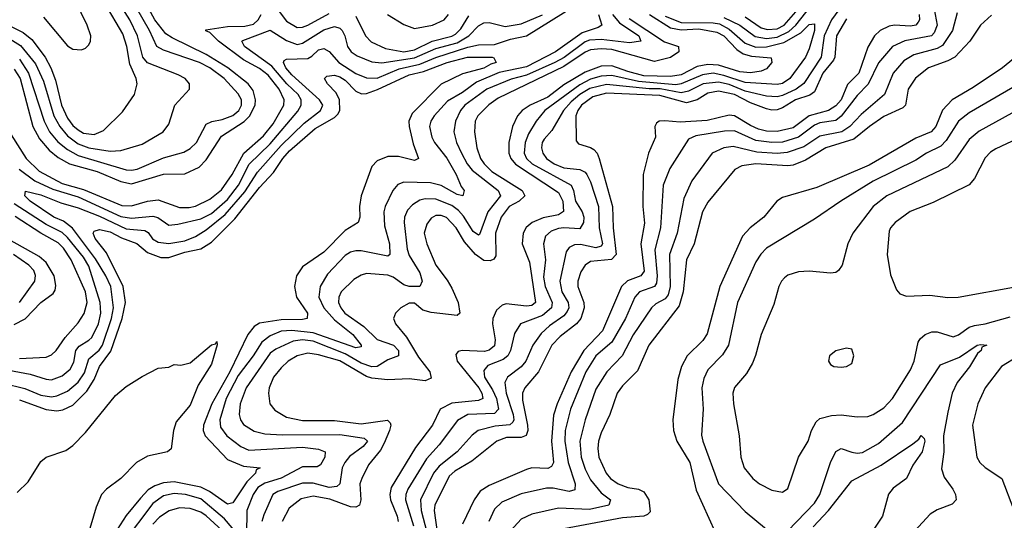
# Model space of a CAD drawing. Header units: inches. Extents: x 884549 to 1028252, y 526810 to 653624.
# Tile 793 of 1056: x 1016130 to 1019821, y 601334 to 603210. Entities that reach past the tile are written whole.
import ezdxf

# ---------------------------------------------------------------- set-up
doc = ezdxf.new("R2010")
doc.units = ezdxf.units.IN
doc.header["$MEASUREMENT"] = 0
doc.layers.add('B0610', color=7, linetype='Continuous')

msp = doc.modelspace()

# ---------------------------------------------------------------- linework, layer by layer
at = {"layer": 'B0610', "color": 5}
for points, elevation in [([(1016220.1, 603220.1), (1016310, 603112.2), (1016330, 603099.3), (1016362.2, 603097.8), (1016376.5, 603103.5), (1016390, 603116.1), (1016395.9, 603130), (1016396.8, 603150), (1016383.8, 603190), (1016316.3, 603330)], 2520), ([(1016067.9, 601848), (1016150, 601827.9), (1016210, 601803.4), (1016250, 601797.1), (1016270, 601800.3), (1016310, 601818.5), (1016350, 601851.2), (1016373.6, 601886.4), (1016390, 601938.6), (1016428.5, 601971.5), (1016440.6, 601990), (1016475.1, 602090), (1016482.5, 602130), (1016471.7, 602210), (1016453.7, 602250), (1016414.6, 602314.6), (1016328.8, 602428.8), (1016294.9, 602454.9), (1016258.6, 602470), (1016169.9, 602530), (1016149.9, 602550), (1016151.8, 602568.2), (1016210, 602554), (1016284.1, 602524.1), (1016350, 602505.7), (1016430, 602474.1), (1016530, 602427), (1016600.1, 602420.1), (1016612.2, 602412.2), (1016628.4, 602388.4), (1016650, 602376), (1016690, 602371.4), (1016750, 602381.8), (1016790, 602397.8), (1016830, 602422.3), (1016900.2, 602479.8), (1016974.6, 602565.4), (1017021.4, 602638.6), (1017110, 602739.2), (1017197.3, 602822.7), (1017258.2, 602870), (1017266.7, 602890), (1017254.3, 602910), (1017150, 603003.1), (1017128.4, 603030), (1017119.4, 603050), (1017122, 603058), (1017130, 603062.8), (1017210, 603064.6), (1017226, 603074), (1017250, 603097.6), (1017270, 603102.7), (1017290, 603090.6), (1017326.3, 603050), (1017390, 603008.3), (1017430, 602993), (1017470, 602991.7), (1017553.4, 603026.6), (1017630, 603043.5), (1017690, 603068.6), (1017810, 603107.1), (1017850, 603116.4), (1017910, 603117.3), (1017970, 603137.6), (1018030, 603149.8), (1018215.4, 603264.6)], 2340), ([(1016070, 603153.6), (1016133.7, 603113.7), (1016190, 603044.5), (1016219.9, 602979.9), (1016258.6, 602850), (1016280.3, 602810), (1016310, 602775.1), (1016350, 602745.3), (1016390, 602729.6), (1016470, 602718), (1016510, 602719.9), (1016590, 602743.4), (1016668.7, 602790), (1016690, 602818.4), (1016712.2, 602890), (1016766.4, 602950), (1016767.6, 602970), (1016751, 602990), (1016724.2, 603004.2), (1016610, 603048.8), (1016592.5, 603070), (1016571.5, 603150), (1016543.9, 603210), (1016492.9, 603290)], 2460), ([(1016075.8, 603195.8), (1016142.9, 603162.9), (1016175.6, 603135.6), (1016225.6, 603070), (1016247.6, 603030), (1016264.2, 602984.2), (1016287, 602890), (1016310, 602841), (1016330, 602814.2), (1016350, 602797), (1016370, 602785.5), (1016410, 602779.5), (1016445.2, 602794.8), (1016515.6, 602864.4), (1016561.1, 602930), (1016570.6, 602970), (1016566.7, 602990), (1016543.1, 603043.1), (1016532, 603110), (1016516.8, 603156.8), (1016451.1, 603270)], 2480), ([(1016110, 603025), (1016131.9, 602990), (1016179.9, 602810), (1016204.4, 602764.4), (1016241.1, 602721.1), (1016274.1, 602694.1), (1016317.2, 602670), (1016421.4, 602641.4), (1016510, 602603.5), (1016550, 602594.5), (1016670, 602631), (1016750, 602632.9), (1016803, 602657), (1016830, 602685.7), (1016886.6, 602773.4), (1016971.6, 602828.4), (1016991.6, 602848.4), (1017013.3, 602890), (1017013.9, 602910), (1017005.1, 602945.1), (1016987.4, 602970), (1016910.2, 603030.2), (1016830, 603080), (1016701.8, 603141.8), (1016677.8, 603157.8), (1016636.9, 603210), (1016599.1, 603279.1)], 2420), ([(1017070, 603287.5), (1017130, 603205.1), (1017170, 603181.5), (1017190, 603182.4), (1017210, 603190.1), (1017290, 603233.3)], 2380), ([(1019214.5, 603265.5), (1019173.9, 603210), (1019146.1, 603150), (1019135.3, 603070), (1019070, 602970.7), (1019041, 602950), (1018990, 602926.1), (1018970, 602921.1), (1018930, 602923.3), (1018850, 602942.3), (1018790, 602967.1), (1018750, 602976.7), (1018692.1, 602970), (1018638.1, 602941.9), (1018610, 602936.3), (1018531.7, 602951.7), (1018490, 602950.9), (1018330, 602967.3), (1018267.9, 602952.1), (1018230.6, 602930), (1018197.5, 602902.5), (1018169.2, 602870), (1018124.9, 602795.2), (1018097.1, 602762.9), (1018089.4, 602750), (1018086.1, 602730), (1018091.2, 602710), (1018105.7, 602690), (1018133.6, 602670), (1018170, 602654.7), (1018230, 602649.4), (1018250, 602638.5), (1018256.5, 602630), (1018270, 602603.2), (1018300.7, 602510), (1018302.1, 602430), (1018314.6, 602370), (1018310, 602361.7), (1018290, 602354.8), (1018232.9, 602367.1), (1018210, 602366.4), (1018190, 602356.1), (1018179.5, 602340.5), (1018155.1, 602230), (1018162.4, 602190), (1018186, 602150), (1018188.8, 602130), (1018183.2, 602116.8), (1018170, 602100.5), (1018116.8, 602063.2), (1018085.4, 602034.6), (1018054.4, 601990), (1018027.2, 601930), (1018010, 601908.6), (1017959.6, 601870), (1017949, 601851), (1017954.1, 601810), (1017980.5, 601730), (1017982.7, 601710), (1017978.7, 601701.3), (1017968, 601692), (1017913.2, 601686.8), (1017848.7, 601670), (1017826.8, 601653.2), (1017770.1, 601590), (1017703.4, 601536.6), (1017681.8, 601510), (1017632.7, 601410), (1017634.9, 601370), (1017656.2, 601290)], 2460), ([(1019554.4, 603270), (1019569.7, 603190), (1019559, 603161), (1019548.4, 603150), (1019448.6, 603131.4), (1019402.5, 603110), (1019350, 603048.1), (1019311.4, 602968.6), (1019270, 602926.1), (1019210, 602849.2), (1019190, 602832.5), (1019130, 602824), (1019110, 602815.4), (1019050.5, 602769.5), (1018990, 602751.7), (1018950, 602750), (1018890, 602757.2), (1018810, 602794), (1018772.3, 602792.3), (1018664.6, 602775.4), (1018637.1, 602762.9), (1018567.7, 602652.3), (1018543, 602590), (1018532.6, 602430), (1018511.7, 602348.3), (1018520.4, 602250), (1018517.1, 602222.9), (1018510, 602209.9), (1018454.4, 602190), (1018437, 602170), (1018401.1, 602090), (1018350, 602001.6), (1018290, 601949.9), (1018253.2, 601890), (1018195.3, 601750), (1018175.1, 601670), (1018174.5, 601630), (1018186.4, 601550), (1018212.6, 601470), (1018211.4, 601448.5), (1018190, 601442.3), (1018130, 601454.5), (1018105.3, 601454.7), (1018010, 601433.5), (1017937.8, 601402.2), (1017910, 601375.5), (1017889.6, 601330)], 2540), ([(1018770, 603218.9), (1018829.7, 603190), (1018887.1, 603147.1), (1018930, 603139.8), (1018970, 603144.5), (1019014.3, 603165.7), (1019039.8, 603190), (1019110, 603278.7)], 2460), ([(1016098.2, 602778.2), (1016155, 602690), (1016203.2, 602643.2), (1016290, 602595.8), (1016370, 602573.3), (1016513.3, 602513.3), (1016550, 602512.8), (1016610, 602530.6), (1016650, 602534.9), (1016730, 602505.9), (1016765.9, 602505.9), (1016790, 602512), (1016842.8, 602537.2), (1016887, 602573), (1016927.4, 602630), (1016970.1, 602709.9), (1017044.6, 602775.4), (1017080, 602820), (1017120.5, 602890), (1017122.2, 602910), (1017103.7, 602950), (1017062.4, 603002.4), (1017030, 603027.3), (1016970, 603060.2), (1016875.3, 603130), (1016842.8, 603162.8), (1016828.8, 603168.8), (1016828.1, 603171.9), (1016910, 603184.3), (1016974.4, 603185.6), (1017006.4, 603193.6), (1017024.9, 603210), (1017035.8, 603230)], 2380), ([(1016128.4, 602650), (1016186.8, 602606.8), (1016254.9, 602574.9), (1016350, 602546), (1016510, 602472.7), (1016550, 602466.8), (1016630, 602474.1), (1016648.7, 602468.6), (1016690, 602440.4), (1016723.5, 602443.5), (1016810, 602464.5), (1016850, 602484.4), (1016910, 602536.2), (1016950.4, 602590), (1016990.6, 602669.4), (1017070, 602745.3), (1017172.8, 602867.2), (1017185.1, 602890), (1017185.6, 602910), (1017174.8, 602930), (1017131.8, 602970), (1017075.9, 603035.9), (1016973.3, 603110), (1016963.4, 603130), (1016967, 603133), (1017070, 603170.6), (1017130, 603132), (1017170, 603118), (1017190, 603122.6), (1017270, 603172.7), (1017310, 603185.2), (1017330, 603178.5), (1017339.1, 603170), (1017349.2, 603150), (1017358.7, 603110), (1017372.7, 603090), (1017395.4, 603075.4), (1017450, 603052), (1017488.2, 603048.2), (1017610, 603067.6), (1017690, 603101.9), (1017770, 603123.7), (1017813.6, 603150), (1017850, 603186.9), (1017870, 603198), (1017890, 603199.3), (1017950, 603184.9), (1018010, 603194.5), (1018090, 603228.9)], 2360), ([(1016130, 603062.6), (1016163, 603010), (1016221.6, 602830), (1016242.5, 602790), (1016273.1, 602753.1), (1016310, 602724.2), (1016350, 602701.8), (1016530, 602647.8), (1016550, 602646.2), (1016570.7, 602650), (1016670, 602692.9), (1016746.1, 602713.9), (1016770, 602727.2), (1016793.8, 602750), (1016830, 602819), (1016851.1, 602828.9), (1016890, 602836), (1016930, 602851), (1016952.4, 602870), (1016962.4, 602890), (1016962.1, 602910), (1016950, 602932.8), (1016896.6, 602990), (1016843.5, 603030), (1016805, 603050), (1016670, 603096), (1016645, 603110), (1016617.1, 603170), (1016570, 603251.8)], 2440), ([(1018300.1, 603230), (1018313.3, 603190), (1018298.9, 603181.1), (1018238.7, 603161.3), (1018138.6, 603090), (1018030, 603033.7), (1017927.7, 603012.3), (1017843.4, 602976.6), (1017790, 602937.4), (1017734.7, 602905.3), (1017683.6, 602850), (1017671.9, 602830), (1017667.2, 602810), (1017675.3, 602770), (1017685.4, 602750), (1017731.5, 602691.5), (1017766.9, 602630), (1017785.5, 602585.5), (1017796.6, 602570), (1017792.2, 602550), (1017770, 602555.5), (1017710, 602589.1), (1017670, 602599.3), (1017570, 602601.3), (1017547.6, 602592.4), (1017529.7, 602570.3), (1017500.1, 602510), (1017495.4, 602490), (1017497.9, 602437.9), (1017516.1, 602370), (1017517.8, 602330), (1017510, 602323.9), (1017410, 602344.2), (1017390, 602344.5), (1017370, 602338.5), (1017350, 602326.1), (1017283.8, 602256.2), (1017256.3, 602210), (1017251.5, 602170), (1017270.6, 602130), (1017310, 602085), (1017378.7, 602030), (1017411.1, 601990), (1017410, 601983.7), (1017390, 601980.3), (1017230, 602036.4), (1017150, 602045.1), (1017110, 602042.5), (1017070, 602025.6), (1017037.8, 602002.2), (1017005.7, 601950), (1016950, 601876.6), (1016904.2, 601790), (1016880.2, 601710), (1016883.4, 601683.4), (1016906.8, 601650), (1016958.8, 601610), (1016990, 601596.7), (1017190, 601608.5), (1017250, 601600.9), (1017275.3, 601590), (1017274.6, 601570), (1017257.9, 601542.1), (1017245.5, 601534.5), (1017190, 601533.7), (1017110, 601491.6), (1017050, 601473.7), (1017023.3, 601456.7), (1017005.1, 601430), (1016982.1, 601370), (1016980.6, 601279.4)], 2340), ([(1018352.8, 603230), (1018379.1, 603199.1), (1018451.7, 603150), (1018458.7, 603130), (1018415.9, 603124.1), (1018310, 603136.4), (1018266.3, 603133.7), (1018250, 603127.2), (1018171.2, 603068.8), (1018137, 603050), (1018030, 603002.8), (1017973.1, 602986.9), (1017881, 602950), (1017799.5, 602890), (1017782.3, 602870), (1017764.4, 602830), (1017758, 602790), (1017768.1, 602750), (1017786.8, 602710), (1017808.4, 602670), (1017826.8, 602646.8), (1017924.4, 602570), (1017932.3, 602550), (1017884.9, 602490), (1017854.2, 602405.8), (1017850, 602402.7), (1017830, 602416.8), (1017794, 602474), (1017775.1, 602495.1), (1017750, 602513.5), (1017690, 602537.9), (1017650, 602539.3), (1017630, 602533.7), (1017603.1, 602516.9), (1017583.9, 602496.1), (1017572.7, 602470), (1017572, 602450), (1017582.8, 602350), (1017590, 602327), (1017630, 602261.3), (1017638.6, 602230), (1017630, 602210.9), (1017590, 602210.3), (1017570, 602215.9), (1017530, 602245.4), (1017510, 602252.8), (1017430, 602259.3), (1017410, 602253.3), (1017382.9, 602237.1), (1017335.9, 602190), (1017326.7, 602170), (1017325.9, 602150), (1017334, 602130), (1017349.7, 602110), (1017420, 602060), (1017470, 602012.2), (1017531.9, 601990), (1017550.8, 601970), (1017550.8, 601950), (1017510, 601934.8), (1017470, 601910.8), (1017450, 601909.3), (1017410, 601923.1), (1017350, 601957.8), (1017230, 602005.9), (1017190, 602010), (1017155, 602005), (1017090, 601975.1), (1017070, 601960.6), (1016979.9, 601830), (1016956.3, 601770), (1016953, 601730), (1016958.2, 601710), (1016970, 601693.2), (1017010, 601668), (1017050, 601658.2), (1017114.6, 601654.6), (1017330, 601655.4), (1017422.2, 601642.2), (1017434.3, 601630), (1017417.8, 601610), (1017366.7, 601573.3), (1017349.6, 601550), (1017339.8, 601530), (1017330.6, 601470), (1017319, 601461), (1017290, 601457), (1017230, 601473.2), (1017190, 601473.3), (1017098.7, 601441.3), (1017079, 601430), (1017045.2, 601354.8), (1017038.7, 601330)], 2360), ([(1017509.7, 603229.7), (1017570, 603192.2), (1017610, 603177.4), (1017677.5, 603190), (1017721.8, 603210), (1017738.4, 603230)], 2420), ([(1018491.6, 603230), (1018570, 603180.5), (1018610, 603171.9), (1018676.5, 603176.5), (1018743.2, 603163.2), (1018770, 603149.6), (1018819.1, 603099.1), (1018842, 603082), (1018873.7, 603073.7), (1018947, 603067), (1018950.1, 603050), (1018930, 603025.9), (1018910, 603017.9), (1018870, 603011.8), (1018830, 603015.2), (1018750, 603039.6), (1018710, 603042.2), (1018670, 603034.4), (1018610, 603004.1), (1018570, 602997), (1018470, 603000.2), (1018410, 603015.6), (1018350, 603037.4), (1018310, 603036.2), (1018250, 603013.2), (1018170, 602965.8), (1018110, 602920.6), (1018044.1, 602890), (1018014, 602870), (1017996.5, 602850), (1017978.2, 602810), (1017963.8, 602750), (1017963.6, 602710), (1017972, 602690), (1017989.4, 602669.4), (1018150, 602562.3), (1018167.1, 602530), (1018168.9, 602491.1), (1018150, 602478.4), (1018092.6, 602467.4), (1018052.1, 602450), (1018028.8, 602431.1), (1018017.4, 602410), (1018013.9, 602370), (1018042, 602302), (1018064.6, 602150), (1018050, 602139.1), (1018030, 602136.8), (1017954.4, 602145.6), (1017939.2, 602140.7), (1017918.3, 602121.7), (1017904, 602090), (1017903.2, 602070), (1017913.2, 602010), (1017910, 601987.8), (1017890, 601971.7), (1017872.8, 601967.2), (1017789.1, 601970.9), (1017773.8, 601966.2), (1017765, 601955), (1017770.1, 601930), (1017851.5, 601830), (1017863.4, 601810), (1017866.6, 601790), (1017850, 601782.6), (1017750, 601773), (1017707.2, 601750), (1017677.9, 601690), (1017613.7, 601606.3), (1017522.6, 601457.4), (1017517.8, 601430), (1017520.9, 601410), (1017545.8, 601350), (1017549.8, 601330)], 2420), ([(1019502.6, 603230), (1019503.8, 603210), (1019498.9, 603201.1), (1019489.7, 603190.3), (1019470, 603185.6), (1019410.4, 603189.6), (1019390, 603185.9), (1019355.8, 603170), (1019334.4, 603150), (1019310, 603107.5), (1019276, 603010), (1019233.2, 602966.9), (1019209.5, 602910), (1019190, 602887.8), (1019162.9, 602870), (1019090.3, 602849.7), (1019030, 602805.6), (1018970, 602790.9), (1018930, 602792.7), (1018900.4, 602800.4), (1018870, 602813.6), (1018810, 602850.2), (1018790, 602852.4), (1018707.5, 602832.5), (1018606.4, 602826.4), (1018548.6, 602831.4), (1018528.2, 602830), (1018517.1, 602822.9), (1018511, 602810), (1018513.8, 602770), (1018487.8, 602710), (1018467.6, 602630), (1018467, 602510), (1018472.1, 602447.9), (1018459.1, 602370), (1018471.8, 602268.2), (1018458.8, 602250), (1018408.3, 602231.7), (1018386.6, 602210), (1018315.5, 602044.5), (1018245.7, 601970), (1018197.8, 601890), (1018145.4, 601770), (1018131.7, 601728.3), (1018124.2, 601630), (1018131, 601550), (1018124, 601536), (1018110, 601527.5), (1018050, 601530.7), (1018030, 601524.7), (1017890, 601463.9), (1017856.8, 601443.2), (1017833.6, 601410), (1017790, 601319.8)], 2520), ([(1019644.4, 603235.6), (1019627.3, 603170), (1019590, 603114.1), (1019570, 603101.8), (1019481.9, 603078.1), (1019444.4, 603055.6), (1019405.3, 603010), (1019372, 602930), (1019285.3, 602854.7), (1019242.9, 602810), (1019212.1, 602790), (1019130, 602773.9), (1019070, 602733.7), (1019008, 602712), (1018970, 602708.2), (1018894.1, 602714.1), (1018805.5, 602734.5), (1018769.5, 602730.5), (1018726.4, 602710), (1018650, 602606), (1018619.5, 602540.5), (1018594.6, 602410), (1018566.8, 602330), (1018568.4, 602210), (1018561.1, 602178.9), (1018550, 602163.9), (1018514.8, 602145.2), (1018499.1, 602130), (1018430, 602028.5), (1018389.1, 601950.9), (1018331.4, 601890), (1018290, 601825.7), (1018250.4, 601710), (1018230.7, 601630), (1018235.8, 601570), (1018250, 601525), (1018270, 601485.9), (1018310, 601436.9), (1018345.2, 601410), (1018338.8, 601390), (1018265.9, 601374.1), (1018150, 601379.9), (1018050, 601356.7), (1018010, 601337.6), (1017970, 601294)], 2560), ([(1018850, 603221.7), (1018910, 603180.4), (1018934.2, 603174.2), (1018970, 603176), (1018995.6, 603190), (1019049.1, 603250)], 2480), ([(1018414.7, 603214.7), (1018547.9, 603127.9), (1018599.6, 603110), (1018601.6, 603090), (1018570, 603068.3), (1018510, 603053.8), (1018350, 603099), (1018310, 603101.4), (1018270, 603096.9), (1018250, 603088.6), (1018170, 603035.5), (1017924.1, 602915.9), (1017888.8, 602891.2), (1017847.6, 602850), (1017838.3, 602830), (1017835.7, 602790), (1017843.8, 602730), (1017858.1, 602690), (1017871.2, 602670), (1017900.9, 602640.9), (1018014.4, 602570), (1018023.6, 602550), (1018002.5, 602530), (1017965.9, 602510), (1017935.3, 602470), (1017914.7, 602410), (1017914.9, 602325.1), (1017907.8, 602312.2), (1017894.1, 602305.9), (1017870, 602307.8), (1017838.6, 602330), (1017797.5, 602377.5), (1017766.8, 602430), (1017730, 602468.8), (1017710, 602476.9), (1017690, 602476.9), (1017673, 602467), (1017656.4, 602443.6), (1017647.2, 602410), (1017656.7, 602370), (1017690.5, 602290), (1017733.4, 602233.4), (1017750, 602203.5), (1017774.4, 602150), (1017780.5, 602110), (1017770, 602101.6), (1017672.8, 602112.8), (1017641.8, 602121.8), (1017610, 602147.2), (1017590, 602148.1), (1017559.6, 602130), (1017539.5, 602110), (1017531.4, 602090), (1017538.9, 602070), (1017580.5, 602020.5), (1017625.4, 601945.4), (1017668.1, 601890), (1017673.2, 601866.8), (1017650, 601856.6), (1017590, 601864), (1017510, 601859.9), (1017450, 601866.2), (1017430, 601872.3), (1017330, 601931.9), (1017250, 601954.1), (1017210, 601959.8), (1017170, 601950.3), (1017137.3, 601930), (1017110, 601905.7), (1017082.2, 601870), (1017066.1, 601830), (1017063.1, 601810), (1017068.1, 601770), (1017086.6, 601746.6), (1017130, 601720.8), (1017190, 601707.6), (1017310, 601708.2), (1017410, 601695.8), (1017509, 601709), (1017518.9, 601698.9), (1017521.7, 601690), (1017516.8, 601670), (1017497.3, 601622.7), (1017482.7, 601597.3), (1017438.5, 601541.5), (1017412.4, 601490), (1017405.7, 601470), (1017409.7, 601410), (1017404.2, 601390), (1017390, 601383.3), (1017370, 601384.5), (1017293.6, 601413.6), (1017230, 601424.9), (1017185.3, 601414.7), (1017140.2, 601379.8), (1017114.5, 601330)], 2380), ([(1017390, 603223.8), (1017426.5, 603150), (1017447.8, 603127.8), (1017502, 603102), (1017570, 603089.6), (1017610, 603097.8), (1017677.1, 603130), (1017750, 603148.9), (1017763.7, 603156.3), (1017784.1, 603175.9), (1017814.6, 603225.3)], 2380), ([(1018550, 603223.1), (1018610, 603200.4), (1018730, 603198.6), (1018754.3, 603194.3), (1018790, 603175.4), (1018850, 603122.7), (1018890, 603107.1), (1018930, 603108.7), (1018994.9, 603125.1), (1019059.1, 603160.9), (1019090, 603192.5), (1019110, 603195), (1019109.4, 603169.4), (1019090, 603101.5), (1019075.8, 603070), (1019017.6, 602990), (1018990, 602971.1), (1018970, 602966.9), (1018850, 602975.4), (1018770, 603001.8), (1018730, 603009.8), (1018690, 603004.3), (1018610.5, 602969.5), (1018590, 602966.8), (1018450, 602979), (1018350, 603000.7), (1018310, 602999), (1018270, 602987.4), (1018230, 602966.7), (1018099.1, 602870), (1018066.1, 602830), (1018037.9, 602782.1), (1018025.1, 602750), (1018021, 602710), (1018030.1, 602690), (1018051.6, 602670), (1018197.4, 602590), (1018206.7, 602570), (1018213.7, 602530), (1018239, 602490), (1018244.7, 602470), (1018244.2, 602450), (1018230, 602426.3), (1018170.4, 602430.5), (1018150, 602427.6), (1018122.8, 602417.2), (1018101.6, 602398.4), (1018094, 602370), (1018101.9, 602310), (1018094.3, 602245.7), (1018100.3, 602210), (1018126.3, 602150), (1018123.9, 602130), (1018090, 602101.1), (1018007.4, 602070), (1017985.3, 602034.7), (1017970.7, 601970), (1017959.7, 601950), (1017942.9, 601937.1), (1017885.7, 601914.3), (1017870, 601894.8), (1017873.3, 601870), (1017903.2, 601823.2), (1017918.3, 601790), (1017925.3, 601750), (1017910, 601734.1), (1017810.4, 601730), (1017772.1, 601707.9), (1017703.3, 601616.7), (1017655.2, 601564.8), (1017585.1, 601450), (1017578.1, 601430), (1017577.3, 601410), (1017607.1, 601312.9)], 2440), ([(1019230, 603213.1), (1019191.9, 603150), (1019186, 603070), (1019181.4, 603058.6), (1019141.6, 603010), (1019110, 602939.7), (1019092.4, 602927.6), (1019039.1, 602910), (1018990, 602879.6), (1018970, 602872.1), (1018950, 602870.7), (1018930, 602875.8), (1018870, 602898.2), (1018810, 602930.6), (1018750, 602942.3), (1018710, 602934.4), (1018670, 602909.5), (1018630, 602899.3), (1018530, 602926.4), (1018330, 602934.9), (1018279, 602921), (1018236.3, 602890), (1018222.5, 602870), (1018215.5, 602850), (1018216.8, 602756.8), (1018225.2, 602745.2), (1018270, 602731.6), (1018283.2, 602723.2), (1018294.8, 602710), (1018303.1, 602690), (1018353.3, 602510), (1018355.6, 602430), (1018366, 602330), (1018348.4, 602311.6), (1018270, 602303.8), (1018249.8, 602290.2), (1018234.2, 602265.8), (1018222.8, 602230), (1018223.3, 602210), (1018244.8, 602150), (1018245.9, 602130), (1018234.4, 602090), (1018217.3, 602070), (1018156.6, 602023.4), (1018125.1, 601990), (1018075.2, 601890), (1018024.4, 601830), (1018015.8, 601810), (1018015.8, 601784.2), (1018034.4, 601690), (1018035.1, 601670), (1018028.7, 601651.3), (1018010, 601644.6), (1017955.9, 601644.1), (1017918.7, 601630), (1017824.9, 601555.1), (1017761.6, 601518.4), (1017740.6, 601499.4), (1017686.3, 601390), (1017683.7, 601370), (1017695.9, 601290)], 2480), ([(1019772.9, 603227.1), (1019731.9, 603190), (1019692.6, 603130), (1019635.5, 603070), (1019610, 603055.9), (1019537.3, 603030), (1019488.7, 602991.3), (1019460.7, 602950), (1019450.5, 602890), (1019440.6, 602879.4), (1019370, 602846.9), (1019315.5, 602810), (1019257.3, 602762.7), (1019152.2, 602730), (1019076.3, 602683.7), (1019030, 602665.4), (1019010, 602663), (1018889.8, 602670.2), (1018837.3, 602662.7), (1018810.8, 602649.2), (1018710, 602526.3), (1018690.5, 602490), (1018658.4, 602370), (1018630, 602309.7), (1018617.9, 602190), (1018602.3, 602137.7), (1018488.5, 601990), (1018446.1, 601893.9), (1018390, 601838.1), (1018370, 601810.6), (1018342.7, 601730), (1018310, 601662.3), (1018300.3, 601630), (1018297.2, 601602.8), (1018301.2, 601570), (1018328.4, 601510), (1018345.4, 601490), (1018373.6, 601470), (1018410, 601457.1), (1018450.4, 601450.4), (1018470, 601441.1), (1018488.6, 601410), (1018494, 601366), (1018484.2, 601355.8), (1018470.1, 601349.9), (1018390, 601342.6), (1018170, 601301.8)], 2580), ([(1019890, 603091), (1019814.8, 603030), (1019704.2, 602955.8), (1019626.2, 602910), (1019590, 602871.2), (1019564.5, 602810), (1019547.6, 602790), (1019490, 602766.6), (1019315.4, 602664.6), (1019118.9, 602581.1), (1018990, 602543.9), (1018968.7, 602530), (1018920.5, 602470), (1018868.7, 602430), (1018840.6, 602399.4), (1018754.9, 602210), (1018707, 602033), (1018691.9, 602008.1), (1018632.6, 601950), (1018611.3, 601910), (1018598, 601862), (1018579.3, 601710), (1018581.2, 601670), (1018593.6, 601630), (1018643, 601550), (1018666.5, 601446.5), (1018737.2, 601290)], 2620), ([(1016130, 601785.9), (1016230, 601748.6), (1016270, 601743.6), (1016292.2, 601747.8), (1016330, 601766), (1016382, 601818), (1016410, 601861.7), (1016429.3, 601910.7), (1016472, 601968), (1016514.7, 602090), (1016526.9, 602150), (1016518.2, 602210), (1016456.1, 602336.1), (1016413.7, 602390), (1016406.3, 602410), (1016410, 602418), (1016430, 602424.2), (1016470, 602415), (1016512.2, 602392.2), (1016570, 602371.4), (1016610, 602337.5), (1016658.9, 602318.9), (1016690, 602318.9), (1016750, 602338.8), (1016810, 602351.9), (1016850, 602377), (1016936.3, 602463.7), (1017030, 602580.9), (1017081.8, 602638.2), (1017116.3, 602690), (1017141.8, 602718.2), (1017237.8, 602802.2), (1017310, 602843.7), (1017323.2, 602856.8), (1017331.1, 602870), (1017329.2, 602910), (1017316.8, 602936.8), (1017284.9, 602970), (1017273.6, 602990), (1017281.7, 602998.3), (1017310, 603002.1), (1017330, 602996.3), (1017350, 602983.8), (1017390, 602942.2), (1017412, 602932), (1017430, 602933.7), (1017471.5, 602948.5), (1017590, 603004.3), (1017644, 603016), (1017732.8, 603050), (1017808.9, 603070), (1017901, 603070), (1017907.9, 603067.9), (1017916.1, 603050), (1017896, 603044), (1017870, 603028.6), (1017790, 603007.5), (1017710.8, 602969.2), (1017601.2, 602858.7), (1017589.7, 602830.3), (1017590.5, 602810), (1017604.9, 602744.9), (1017625.7, 602690), (1017610, 602683), (1017550, 602697.2), (1017510, 602698.1), (1017470, 602680.8), (1017450, 602660.3), (1017410.1, 602549.9), (1017404.4, 602510), (1017405.9, 602470), (1017399.7, 602450), (1017350, 602420.2), (1017270, 602338.4), (1017190, 602283.7), (1017167.5, 602250), (1017160.8, 602210), (1017168.6, 602170), (1017209.3, 602110), (1017208.5, 602090), (1017190, 602086.1), (1017110, 602085.4), (1017030, 602072.8), (1017010, 602059.9), (1016985.9, 602030), (1016918.8, 601890), (1016851.2, 601770), (1016819.9, 601690), (1016818.6, 601670), (1016825.7, 601650), (1016910, 601561.7), (1016970, 601537.3), (1017031.8, 601530), (1017017, 601523), (1017014.5, 601510), (1016982.1, 601477.9), (1016930, 601399.2), (1016910, 601393.8), (1016842, 601442), (1016810, 601457.9), (1016710, 601477.8), (1016670, 601474.8), (1016636.9, 601463.1), (1016612.5, 601447.5), (1016582.9, 601417.1), (1016530, 601352.5), (1016450.8, 601230)], 2320), ([(1019970, 603023.4), (1019690, 602861.7), (1019650.3, 602829.7), (1019602.9, 602757.1), (1019583.3, 602736.7), (1019530.2, 602710), (1019490, 602683.4), (1019330, 602604.8), (1019208.4, 602530), (1019110, 602462.8), (1018930, 602353.6), (1018908.4, 602331.6), (1018890, 602303.1), (1018821.5, 602150), (1018787.2, 601990), (1018765.4, 601954.6), (1018710, 601897.4), (1018695, 601865), (1018687.5, 601830), (1018692.5, 601750), (1018686.4, 601653.6), (1018690.7, 601630), (1018750.1, 601470), (1018850, 601367.3), (1018930, 601301.2)], 2640), ([(1019850, 602860.6), (1019727.5, 602792.5), (1019690, 602760.8), (1019636, 602684), (1019610, 602658.5), (1019381, 602550), (1019330.1, 602510), (1019253.5, 602410), (1019234.5, 602370), (1019213.6, 602290), (1019200.4, 602270), (1019190, 602263.1), (1019170, 602260.4), (1019090, 602268), (1019050, 602265.8), (1019010, 602252.2), (1018997.3, 602242.7), (1018985.6, 602230), (1018976.6, 602210), (1018957.5, 602142.5), (1018909.4, 602030), (1018888.9, 601951.1), (1018877.3, 601922.7), (1018855.5, 601884.5), (1018810, 601831.1), (1018803.9, 601810), (1018805.7, 601770), (1018827.7, 601650), (1018834.3, 601570), (1018846.7, 601530), (1018878.3, 601490), (1018904.2, 601470), (1018950, 601446.5), (1018990, 601439), (1019010, 601452.7), (1019049.4, 601570.6), (1019086.5, 601630), (1019098.3, 601670), (1019116.7, 601703.3), (1019130, 601715.3), (1019173.7, 601726.3), (1019210, 601729), (1019270, 601721.3), (1019310, 601723.2), (1019330, 601730.2), (1019370, 601756), (1019402.2, 601790), (1019470, 601898), (1019484, 601930), (1019499, 602001), (1019505.9, 602014), (1019524.7, 602030), (1019550, 602039.8), (1019570, 602040.1), (1019630, 602021.5), (1019650, 602028.5), (1019690, 602058), (1019710, 602064.7), (1019750, 602070.5), (1019843.5, 602096.5)], 2660), ([(1020000, 602781.5), (1019910, 602777.9), (1019870, 602764), (1019790, 602726), (1019770, 602713.7), (1019750, 602692.2), (1019710, 602615.1), (1019689.2, 602590.8), (1019555.2, 602524.8), (1019468.9, 602491.1), (1019412, 602450), (1019394.6, 602430), (1019390, 602417.6), (1019382, 602330), (1019394.6, 602254.6), (1019417.2, 602197.2), (1019430, 602183), (1019454.4, 602174.4), (1019542.6, 602177.4), (1019610, 602168.6), (1019648, 602170), (1019870, 602210.2), (1019900.8, 602219.2), (1020000, 602269)], 2680), ([(1016070, 601899.9), (1016170, 601881.5), (1016230, 601862.9), (1016250, 601861), (1016290, 601875.6), (1016319.9, 601900.1), (1016333, 601927), (1016340.3, 601970), (1016353.3, 601986.7), (1016390, 602008.7), (1016400.3, 602019.7), (1016425.5, 602070), (1016434.6, 602110), (1016432.6, 602150), (1016390, 602287.1), (1016370, 602320.5), (1016310, 602393.9), (1016290, 602412.3), (1016230, 602442.3), (1016110, 602520)], 2360), ([(1016130, 601940.1), (1016230, 601944.8), (1016250, 601954.4), (1016266.6, 601970), (1016300.4, 602019.6), (1016350, 602073.9), (1016371.5, 602108.5), (1016383.1, 602150), (1016377.3, 602190), (1016323.9, 602310), (1016294.4, 602354.4), (1016274.3, 602374.3), (1016210, 602410), (1016113, 602473)], 2380), ([(1016110, 602067.8), (1016151.4, 602088.6), (1016210, 602150.1), (1016255.9, 602184.1), (1016263.2, 602196.8), (1016266.4, 602213.6), (1016259.3, 602250), (1016230, 602300.6), (1016202.9, 602322.9), (1016090, 602386.5)], 2420), ([(1016129.9, 602150), (1016186.8, 602230), (1016190, 602252.1), (1016183.4, 602270), (1016165.3, 602290), (1016107.6, 602330)], 2440), ([(1016121.3, 601438.7), (1016162.2, 601477.8), (1016210, 601553.8), (1016230, 601570.6), (1016303.9, 601596.1), (1016330, 601614.3), (1016376.6, 601663.4), (1016490, 601801.8), (1016530, 601835.6), (1016590, 601873.4), (1016650, 601904), (1016690, 601907.7), (1016710, 601917.3), (1016734.8, 601914.8), (1016770, 601924.2), (1016850, 601992), (1016864.8, 601995.2), (1016870, 602004.7), (1016871.3, 601991.3), (1016850, 601918.8), (1016799.6, 601840.4), (1016770, 601765.8), (1016717.1, 601702.9), (1016706.6, 601670), (1016698.3, 601601.7), (1016684.4, 601590), (1016610, 601573.7), (1016568.9, 601551.1), (1016509, 601490), (1016455.3, 601450), (1016437.3, 601430), (1016417.2, 601382.8), (1016382.8, 601270)], 2280), ([(1019010, 601294.5), (1019110, 601398.4), (1019129.5, 601430), (1019169.4, 601550), (1019190, 601592.2), (1019210, 601602.6), (1019250, 601588.7), (1019270, 601585.4), (1019290, 601588.2), (1019350, 601621.5), (1019439.2, 601700.8), (1019582.8, 601917.2), (1019654.1, 601945.9), (1019719.6, 601990), (1019733.3, 601993.3), (1019756.3, 601990), (1019737.7, 601982.3), (1019734.3, 601970), (1019720.7, 601959.3), (1019691.4, 601908.6), (1019645.3, 601850), (1019626.2, 601810), (1019610, 601738.7), (1019593.1, 601650), (1019594.7, 601590), (1019586.6, 601526.6), (1019595.7, 601495.7), (1019629.1, 601450), (1019638.5, 601430), (1019641.3, 601410), (1019625.7, 601394.3), (1019570, 601373.1), (1019543.4, 601356.6), (1019485.9, 601294.1)], 2640), ([(1019872.1, 601947.9), (1019811, 601910), (1019750.1, 601830), (1019722.4, 601770), (1019702.5, 601690), (1019719, 601570), (1019730.1, 601550.1), (1019750, 601532.1), (1019812, 601490), (1019855.8, 601375.8)], 2660), ([(1019105.1, 601310), (1019162, 601370), (1019250, 601481.6), (1019359.3, 601540.7), (1019479.1, 601620.9), (1019501.4, 601638.6), (1019510, 601651.5), (1019521.1, 601641.1), (1019523.5, 601630), (1019513.3, 601590), (1019479.1, 601540.9), (1019454.6, 601490), (1019405.2, 601454.8), (1019387.9, 601432.1), (1019365.2, 601350), (1019327.1, 601292.9)], 2620), ([(1016963.3, 601263.3), (1016898.8, 601338.8), (1016810, 601414.4), (1016751.9, 601430), (1016710, 601434.1), (1016670, 601425.1), (1016630, 601397.3), (1016517.8, 601250)], 2340), ([(1016890, 601296.2), (1016830, 601350.4), (1016810, 601364.1), (1016770, 601378.2), (1016730, 601380.4), (1016690.9, 601369.1), (1016654.6, 601345.4), (1016630, 601319.1)], 2360)]:
    msp.add_lwpolyline(points, dxfattribs=dict(at, elevation=elevation))
at = {"layer": 'B0610', "color": 5, "elevation": 2680}
msp.add_lwpolyline([(1019230, 601979), (1019190, 601969), (1019166, 601950), (1019162.8, 601930), (1019170, 601918), (1019182, 601910), (1019210, 601908.5), (1019229.3, 601910.7), (1019250, 601922), (1019257.2, 601950), (1019250, 601975.3)], close=True, dxfattribs=at)

doc.saveas('drawing.dxf')
